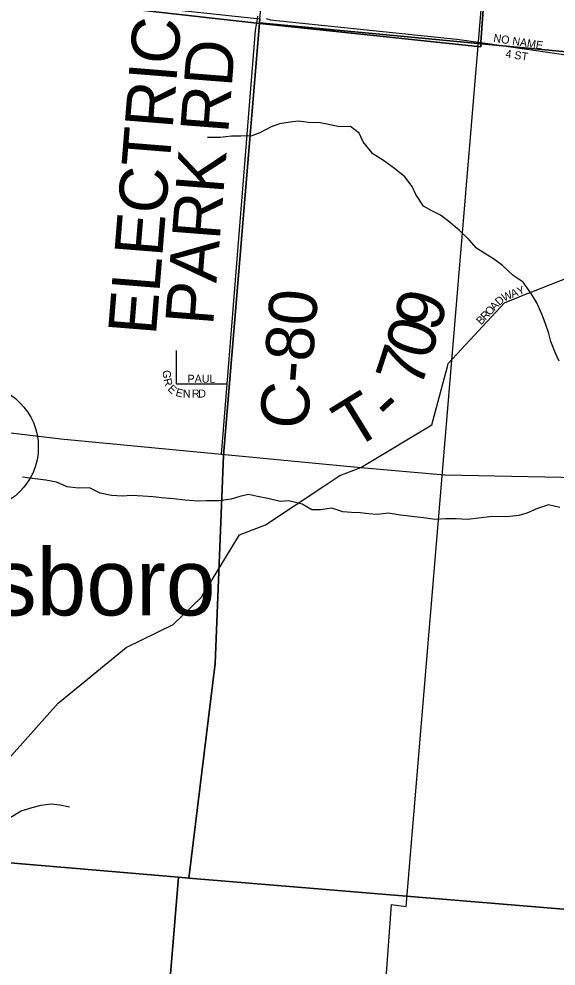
# Model space of a CAD drawing. Extents: x 1715311 to 2083412, y 146837 to 553079.
# Drawn here: x 1949465 to 1952817, y 403574 to 409488 of the extents above; entities that cross this region are included whole.
import ezdxf

# ---------------------------------------------------------------- set-up
doc = ezdxf.new("R2010")
doc.units = 0
for name, color, linetype in [('GM_X_City_Street', 7, 'Continuous'), ('GM_X_City_Street_Text', 7, 'Continuous'), ('GM_X_Corporation', 7, 'Continuous'), ('GM_X_County_Road', 7, 'Continuous'), ('GM_X_County_Road_Text', 7, 'Continuous'), ('GM_X_Minor_River', 7, 'Continuous'), ('GM_X_Section', 7, 'Continuous'), ('GM_X_State_Route', 7, 'Continuous'), ('GM_X_Township', 7, 'Continuous'), ('GM_X_Township_Road', 7, 'Continuous'), ('GM_X_Township_Road_Text', 7, 'Continuous'), ('GM_X_Township_Subdivision', 7, 'Continuous'), ('GM_X_Township_Subdivision_Text', 7, 'Continuous'), ('GM_X_Unincorporated', 7, 'Continuous'), ('GM_X_Unincorporated_Text', 7, 'Continuous')]:
    doc.layers.add(name, color=color, linetype=linetype)

msp = doc.modelspace()

# ---------------------------------------------------------------- linework, layer by layer
at = {"layer": 'GM_X_City_Street'}
for points in [[(1952347.7, 409341.1), (1952937.7, 409254.7), (1953202.7, 409220.8), (1953271.1, 409203.3), (1953501.2, 409243.3), (1953506.9, 409244.3), (1953571.7, 409185.3), (1953986.6, 408808.5), (1953987.8, 408807.5), (1954078, 408789.9), (1954307.2, 408745.1), (1954353.2, 408736.2)], [(1952633.2, 407770.4), (1952645.9, 407775.4), (1953125.3, 407965.4), (1953677.3, 408191.1), (1953907.6, 408374.8), (1954353.2, 408736.2), (1954504.8, 408921.7), (1954512.6, 408935.2), (1954519.2, 408946.6)], [(1952139.4, 407318.3), (1952144.4, 407336.8), (1952495.7, 407715.9), (1952633.2, 407770.4)]]:
    msp.add_lwpolyline(points, dxfattribs=at)
at = {"layer": 'GM_X_Corporation'}
msp.add_lwpolyline([(1951400.8, 398593.3), (1951790.1, 403958.4), (1951882.2, 403946.4), (1952369.2, 409772.5), (1952762.7, 413955.4), (1952818.3, 414546), (1956814.1, 414156.7), (1957044.8, 416796.9), (1964305.6, 416004.9), (1963781, 410743.1), (1963333, 410778.7), (1963244.1, 409751.2), (1962327.9, 397543.7), (1960905.9, 397668.7), (1960888.5, 397495.3), (1958909.2, 396708.9), (1958911.4, 397994), (1957493.5, 398049.2), (1956327, 398134.1), (1955402.6, 398190.4), (1955405.6, 398328.5), (1954228.3, 398416.7)], close=True, dxfattribs=at)
at = {"layer": 'GM_X_County_Road'}
for points in [[(1950948.1, 409453.2), (1950949.6, 409462.1), (1950956.5, 409504.3)], [(1951008.4, 409489.7), (1951033.6, 409482.7), (1952198.2, 409362.5), (1952347.7, 409341.1)], [(1950729.5, 406770.4), (1950764.6, 407207.2), (1950941.9, 409415.3), (1950948.1, 409453.2)]]:
    msp.add_lwpolyline(points, dxfattribs=at)
at = {"layer": 'GM_X_Minor_River'}
for points in [[(1952837.4, 407351), (1952811.6, 407405.1), (1952785.9, 407473.3), (1952772.1, 407523.4), (1952750.3, 407589.5), (1952728.5, 407643.6), (1952696.8, 407715.8), (1952663, 407774), (1952611.3, 407844.3), (1952549.5, 407886.5), (1952483.8, 407948.8), (1952428, 407989), (1952372.2, 408023.3), (1952320.3, 408057.5), (1952274.5, 408107.7), (1952212.8, 408168), (1952149.1, 408222.2), (1952097.3, 408262.5), (1952041.4, 408288.7), (1951989.5, 408318.9), (1951941.8, 408391.1), (1951920, 408441.3), (1951874.3, 408501.5), (1951808.5, 408553.8), (1951740.8, 408604), (1951673, 408646.3), (1951613.3, 408720.6), (1951589.5, 408774.7), (1951533.7, 408817), (1951465.8, 408813.2), (1951407.9, 408827.4), (1951346, 408839.6), (1951272.1, 408841.9), (1951210.2, 408850.1), (1951158.2, 408844.2), (1951092.2, 408832.4), (1951040.2, 408814.6), (1950968.2, 408776.8), (1950918.1, 408758.9), (1950850.2, 408755.1), (1950792.3, 408755.3), (1950720.3, 408747.6), (1950642.4, 408747.8)], [(1952840.3, 406437.9), (1952770.4, 406454.1), (1952702.4, 406430.3), (1952634.3, 406402.5), (1952584.3, 406386.7), (1952510.4, 406378.9), (1952454.4, 406381.1), (1952402.5, 406379.2), (1952332.5, 406371.5), (1952264.6, 406361.7), (1952194.6, 406365.9), (1952128.7, 406366.1), (1952062.8, 406362.3), (1951990.9, 406372.6), (1951899, 406382.9), (1951847.1, 406389.1), (1951771.2, 406401.4), (1951703.2, 406393.6), (1951647.3, 406397.8), (1951595.4, 406403.9), (1951541.4, 406406.1), (1951487.5, 406410.3), (1951417.7, 406432.6), (1951347.7, 406422.8), (1951293.7, 406423), (1951233.9, 406457.2), (1951150.1, 406479.5), (1951096.1, 406475.7), (1951018.3, 406494), (1950954.4, 406506.2), (1950898.5, 406518.4), (1950844.5, 406506.5), (1950790.5, 406488.7), (1950712.5, 406478.9), (1950638.6, 406479.2), (1950586.6, 406477.3), (1950500.8, 406483.6), (1950432.9, 406491.9), (1950355, 406498.1), (1950303, 406504.3), (1950239.1, 406508.5), (1950167.2, 406512.8), (1950111.2, 406509), (1950043.3, 406511.2), (1949971.4, 406527.4), (1949905.6, 406559.7), (1949835.7, 406557.9), (1949765.8, 406566.2), (1949700, 406596.4), (1949634.1, 406608.6), (1949550.2, 406618.9), (1949488.3, 406627.1)], [(1949401, 404495), (1949479.1, 404542.7), (1949547.1, 404564.5), (1949603.1, 404578.4), (1949667.1, 404586.2), (1949721, 404580), (1949780.9, 404567.8)]]:
    msp.add_lwpolyline(points, dxfattribs=at)
at = {"layer": 'GM_X_Section'}
for points in [[(1951464.4, 414700.5), (1956810.8, 414174.8), (1956558.8, 411398.6), (1956316.1, 408956.7), (1950965.7, 409464.1), (1950967.9, 409489)], [(1945608.4, 410065.9), (1950967.9, 409489), (1950965.7, 409464.1), (1950742.9, 406762.6), (1950689, 405463.8), (1950526.1, 404123.8), (1950462.1, 404129.8), (1945173.4, 404578)], [(1950965.7, 409464.1), (1956316.1, 408956.7), (1956096.2, 406146.5), (1955906.6, 403678.3), (1950526.1, 404123.8), (1950689, 405463.8), (1950742.9, 406762.6)], [(1950462.1, 404129.8), (1950018.5, 398769.4), (1944666, 399066.9), (1945111.7, 404583.3), (1945173.4, 404578)], [(1950462.1, 404129.8), (1950526.1, 404123.8), (1955906.6, 403678.3), (1955626.7, 400858.1), (1955401, 398329.9), (1950018.5, 398769.4)]]:
    msp.add_lwpolyline(points, close=True, dxfattribs=at)
at = {"layer": 'GM_X_State_Route'}
for points in [[(1946716.6, 405476), (1947105, 405796.3), (1947291.7, 405945.7), (1947399, 406028.2), (1947605.9, 406128.8), (1947756.1, 406231.6), (1948074, 406414.3), (1948193.4, 406495.1), (1948363.8, 406667.3), (1948610.2, 406910), (1948674.6, 406953.6), (1948725.9, 406962.4), (1948754.2, 406958.4), (1949152.4, 406934.2), (1949726.2, 406865.6), (1950729.5, 406770.4), (1951598.4, 406688)], [(1951367.2, 406571.4), (1951467.4, 406638.1), (1951598.4, 406688)], [(1951598.4, 406688), (1952122.3, 406641.9), (1952125, 406641.9)], [(1952125, 406641.9), (1953057.4, 406623), (1953164.8, 406615.1), (1953239, 406604), (1953490.2, 406542.4), (1953951.7, 406391.1), (1954482.5, 406220.4), (1954813.3, 406098.1), (1954892.4, 406041.6), (1956025.5, 405214.8), (1956239.5, 405058.9), (1956378.5, 404953.1), (1956487.8, 404909.9), (1956641, 404887.1), (1957258.7, 404845.8), (1957646.2, 404820.6), (1957871.7, 404803.4), (1958357.4, 404780.9), (1958686.1, 404765.8)], [(1947692.9, 402490.6), (1948723.9, 404024.5), (1949262, 404715.5), (1949711.1, 405215.7), (1950134.9, 405563.2), (1950428.4, 405705.8), (1950605.3, 405876.5), (1950842.6, 406266.8), (1951004.9, 406329.9), (1951367.2, 406571.4)]]:
    msp.add_lwpolyline(points, dxfattribs=at)
at = {"layer": 'GM_X_Township'}
for points in [[(1957033.9, 416788.8), (1956811.8, 414160), (1952818.3, 414546), (1952763.1, 413952.6), (1952377.8, 409753.7), (1952347.7, 409341.1), (1952347.7, 409312.9), (1950949.6, 409462.1), (1945600.7, 410063.9), (1939962.6, 410289.5), (1935216.2, 410504.4)], [(1935216.2, 410504.4), (1939962.6, 410289.5), (1945600.7, 410063.9), (1950949.6, 409462.1), (1952347.7, 409312.9), (1952347.7, 409341.1), (1952377.8, 409753.7), (1952763.1, 413952.6), (1952818.3, 414546)]]:
    msp.add_lwpolyline(points, dxfattribs=at)
at = {"layer": 'GM_X_Township_Road'}
msp.add_lwpolyline([(1951598.4, 406688), (1952042.3, 406954), (1952139.4, 407318.3)], dxfattribs=at)
at = {"layer": 'GM_X_Township_Subdivision'}
msp.add_lwpolyline([(1950764.6, 407207.2), (1950448.6, 407207.2), (1950448.6, 407418.2)], dxfattribs=at)
at = {"layer": 'GM_X_Unincorporated'}
msp.add_circle((1949193.6, 406814.1), 392.8, dxfattribs=at)

# ---------------------------------------------------------------- texts
at = {"layer": 'GM_X_City_Street_Text'}
for s, rotation, p in [('NO NAME', 350.97875, (1952424.1, 409345.8)), ('4 ST', 351.25889, (1952499, 409247.6)), ('Y', 21.08301, (1952585.4, 407761.4)), ('D', 42.58831, (1952464, 407695)), ('W', 24.18098, (1952492.9, 407722.4)), ('A', 21.1034, (1952544.4, 407745.6)), ('O', 46.59255, (1952404.2, 407631.7)), ('A', 46.59255, (1952434.4, 407663.7)), ('B', 46.57969, (1952349.7, 407574.2)), ('R', 46.5834, (1952376.9, 407602.9))]:
    msp.add_text(s, height=50, rotation=rotation, dxfattribs=at).set_placement(p)
at = {"layer": 'GM_X_County_Road_Text'}
for s, rotation, p in [('ELECTRIC', 85.39143, (1950320.1, 407508.4)), ('PARK RD', 85.5279, (1950676.7, 407569.2)), ('C-80', 85.54864, (1951265.9, 406920.1))]:
    msp.add_text(s, height=300, rotation=rotation, dxfattribs=at).set_placement(p)
at = {"layer": 'GM_X_Township_Road_Text'}
for s, rotation, p in [('9', 72.69536, (1952083.4, 407524.3)), ('0', 72.70544, (1952028.9, 407349.2)), ('7', 71.77084, (1951970, 407170)), ('T', 31.68481, (1951550.8, 406793.5)), ('-', 42.75591, (1951791.7, 406949.3))]:
    msp.add_text(s, height=300, rotation=rotation, dxfattribs=at).set_placement(p)
at = {"layer": 'GM_X_Township_Subdivision_Text'}
for s, rotation, p in [('G', 270, (1950364, 407294.9)), ('R', 285, (1950365.9, 407236.7)), ('PAUL', 0.00001, (1950517.4, 407216.4)), ('E', 315, (1950390.3, 407174)), ('E', 345, (1950439.6, 407135)), ('N', 0.00001, (1950487.8, 407124)), ('R', 0.00001, (1950545, 407124)), ('D', 0.00001, (1950584.6, 407124))]:
    msp.add_text(s, height=50, rotation=rotation, dxfattribs=at).set_placement(p)
at = {"layer": 'GM_X_Unincorporated_Text'}
msp.add_text('Goldsboro', height=417, rotation=0.00001, dxfattribs=at).set_placement((1948119.4, 405763.5))

doc.saveas('drawing.dxf')
